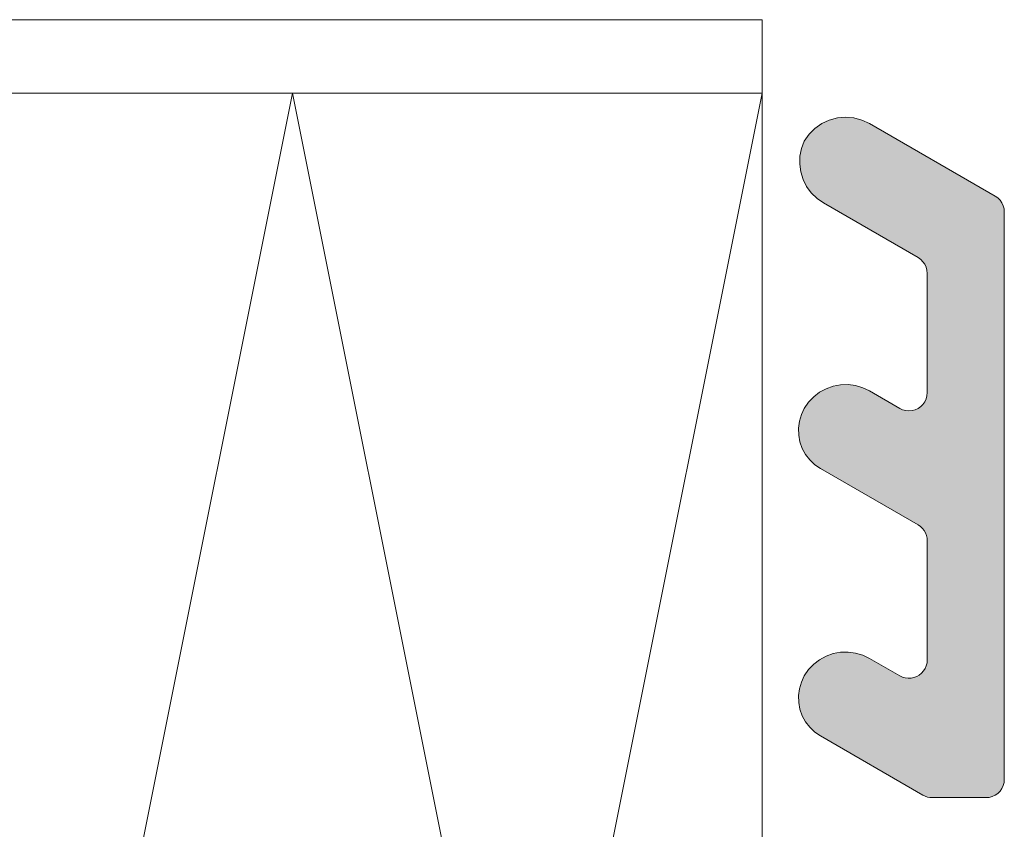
# Model space of a CAD drawing. Header units: metres. Extents: x -3.6 to 84.5, y -11 to 16.8.
# Tile 423 of 656: x 58.2928 to 58.3196, y -0.1671 to -0.145. Entities that reach past the tile are written whole.
import ezdxf

# ---------------------------------------------------------------- set-up
doc = ezdxf.new("R2010")
doc.units = ezdxf.units.M
doc.header["$MEASUREMENT"] = 0
doc.layers.add('301 - Elemente.Linie', color=7, linetype='Continuous')
doc.layers.add('302 - Elemente.Schraffur', color=7, linetype='Continuous')

msp = doc.modelspace()

# ---------------------------------------------------------------- hatches: boundary and pattern name
at = {"layer": '302 - Elemente.Schraffur', "linetype": 'Continuous', "lineweight": 5}
msp.add_hatch(color=7, dxfattribs=at).paths.add_polyline_path([(58.319589, -0.150241), (58.319582, -0.150154), (58.319559, -0.15007), (58.319522, -0.149991), (58.319472, -0.149919), (58.319411, -0.149858), (58.319339, -0.149808), (58.315915, -0.147831), (58.31571, -0.147735), (58.315491, -0.147676), (58.315265, -0.147657), (58.315039, -0.147676), (58.31482, -0.147735), (58.314615, -0.147831), (58.314429, -0.147961), (58.314269, -0.148121), (58.314139, -0.148307), (58.314063, -0.148508), (58.31402, -0.148719), (58.314013, -0.148935), (58.314042, -0.149148), (58.314106, -0.149354), (58.314203, -0.149547), (58.31433, -0.149721), (58.314485, -0.149871), (58.314662, -0.149994), (58.317239, -0.151482), (58.317311, -0.151532), (58.317372, -0.151594), (58.317422, -0.151665), (58.317459, -0.151744), (58.317482, -0.151828), (58.317489, -0.151915), (58.317489, -0.15516), (58.317482, -0.155247), (58.317459, -0.155331), (58.317422, -0.15541), (58.317372, -0.155482), (58.317311, -0.155543), (58.317239, -0.155593), (58.31716, -0.15563), (58.317076, -0.155653), (58.316989, -0.15566), (58.316902, -0.155653), (58.316818, -0.15563), (58.316739, -0.155593), (58.315915, -0.155118), (58.315731, -0.15503), (58.315535, -0.154972), (58.315333, -0.154945), (58.315129, -0.154951), (58.314929, -0.154988), (58.314736, -0.155056), (58.314557, -0.155153), (58.314395, -0.155277), (58.314255, -0.155425), (58.314139, -0.155593), (58.314058, -0.155763), (58.314005, -0.155944), (58.31398, -0.156131), (58.313985, -0.156319), (58.314019, -0.156504), (58.314082, -0.156682), (58.314172, -0.156847), (58.314287, -0.156996), (58.314423, -0.157126), (58.314578, -0.157233), (58.317239, -0.158769), (58.317301, -0.158811), (58.317356, -0.158862), (58.317402, -0.15892), (58.31744, -0.158985), (58.317467, -0.159054), (58.317484, -0.159127), (58.317489, -0.159202), (58.317489, -0.162447), (58.317483, -0.162527), (58.317463, -0.162605), (58.317432, -0.16268), (58.317389, -0.162748), (58.317336, -0.162808), (58.317273, -0.162859), (58.317204, -0.162899), (58.317128, -0.162927), (58.317049, -0.162944), (58.316969, -0.162947), (58.316889, -0.162937), (58.316812, -0.162915), (58.316739, -0.16288), (58.315915, -0.162404), (58.315731, -0.162317), (58.315535, -0.162259), (58.315333, -0.162232), (58.315129, -0.162237), (58.314929, -0.162274), (58.314736, -0.162343), (58.314557, -0.16244), (58.314395, -0.162564), (58.314255, -0.162712), (58.314139, -0.16288), (58.314058, -0.16305), (58.314005, -0.163231), (58.31398, -0.163417), (58.313985, -0.163606), (58.314019, -0.163791), (58.314082, -0.163968), (58.314172, -0.164134), (58.314287, -0.164283), (58.314423, -0.164413), (58.314578, -0.164519), (58.317373, -0.166133), (58.317432, -0.166162), (58.317494, -0.166183), (58.317558, -0.166196), (58.317623, -0.1662), (58.319089, -0.1662), (58.319167, -0.166194), (58.319244, -0.166175), (58.319316, -0.166145), (58.319383, -0.166104), (58.319443, -0.166053), (58.319494, -0.165994), (58.319535, -0.165927), (58.319565, -0.165854), (58.319583, -0.165778), (58.319589, -0.1657)])

# ---------------------------------------------------------------- linework, layer by layer
at = {"layer": '301 - Elemente.Linie', "color": 7, "linetype": 'Continuous', "lineweight": 5}
for p, q in [((58.312989, -0.145), (57.976989, -0.145)), ((58.312989, -0.145), (58.312989, -0.157)), ((58.312989, -0.145), (58.312989, -0.181)), ((58.312989, -0.147), (58.312989, -0.145)), ((57.976989, -0.147), (58.312989, -0.147)), ((58.312989, -0.147), (57.976989, -0.147)), ((58.300189, -0.147), (58.293789, -0.179)), ((58.306589, -0.179), (58.300189, -0.147)), ((58.312989, -0.147), (58.306589, -0.179)), ((58.312989, -0.179), (58.312989, -0.147))]:
    msp.add_line(p, q, dxfattribs=at)
msp.add_lwpolyline([(58.319589, -0.150241), (58.319582, -0.150154), (58.319559, -0.15007), (58.319522, -0.149991), (58.319472, -0.149919), (58.319411, -0.149858), (58.319339, -0.149808), (58.315915, -0.147831), (58.31571, -0.147735), (58.315491, -0.147676), (58.315265, -0.147657), (58.315039, -0.147676), (58.31482, -0.147735), (58.314615, -0.147831), (58.314429, -0.147961), (58.314269, -0.148121), (58.314139, -0.148307), (58.314063, -0.148508), (58.31402, -0.148719), (58.314013, -0.148935), (58.314042, -0.149148), (58.314106, -0.149354), (58.314203, -0.149547), (58.31433, -0.149721), (58.314485, -0.149871), (58.314662, -0.149994), (58.317239, -0.151482), (58.317311, -0.151532), (58.317372, -0.151594), (58.317422, -0.151665), (58.317459, -0.151744), (58.317482, -0.151828), (58.317489, -0.151915), (58.317489, -0.15516), (58.317482, -0.155247), (58.317459, -0.155331), (58.317422, -0.15541), (58.317372, -0.155482), (58.317311, -0.155543), (58.317239, -0.155593), (58.31716, -0.15563), (58.317076, -0.155653), (58.316989, -0.15566), (58.316902, -0.155653), (58.316818, -0.15563), (58.316739, -0.155593), (58.315915, -0.155118), (58.315731, -0.15503), (58.315535, -0.154972), (58.315333, -0.154945), (58.315129, -0.154951), (58.314929, -0.154988), (58.314736, -0.155056), (58.314557, -0.155153), (58.314395, -0.155277), (58.314255, -0.155425), (58.314139, -0.155593), (58.314058, -0.155763), (58.314005, -0.155944), (58.31398, -0.156131), (58.313985, -0.156319), (58.314019, -0.156504), (58.314082, -0.156682), (58.314172, -0.156847), (58.314287, -0.156996), (58.314423, -0.157126), (58.314578, -0.157233), (58.317239, -0.158769), (58.317301, -0.158811), (58.317356, -0.158862), (58.317402, -0.15892), (58.31744, -0.158985), (58.317467, -0.159054), (58.317484, -0.159127), (58.317489, -0.159202), (58.317489, -0.162447), (58.317483, -0.162527), (58.317463, -0.162605), (58.317432, -0.16268), (58.317389, -0.162748), (58.317336, -0.162808), (58.317273, -0.162859), (58.317204, -0.162899), (58.317128, -0.162927), (58.317049, -0.162944), (58.316969, -0.162947), (58.316889, -0.162937), (58.316812, -0.162915), (58.316739, -0.16288), (58.315915, -0.162404), (58.315731, -0.162317), (58.315535, -0.162259), (58.315333, -0.162232), (58.315129, -0.162237), (58.314929, -0.162274), (58.314736, -0.162343), (58.314557, -0.16244), (58.314395, -0.162564), (58.314255, -0.162712), (58.314139, -0.16288), (58.314058, -0.16305), (58.314005, -0.163231), (58.31398, -0.163417), (58.313985, -0.163606), (58.314019, -0.163791), (58.314082, -0.163968), (58.314172, -0.164134), (58.314287, -0.164283), (58.314423, -0.164413), (58.314578, -0.164519), (58.317373, -0.166133), (58.317432, -0.166162), (58.317494, -0.166183), (58.317558, -0.166196), (58.317623, -0.1662), (58.319089, -0.1662), (58.319176, -0.166192), (58.31926, -0.16617), (58.319339, -0.166133), (58.319411, -0.166083), (58.319472, -0.166021), (58.319522, -0.16595), (58.319559, -0.165871), (58.319582, -0.165787), (58.319589, -0.1657)], close=True, dxfattribs=at)

doc.saveas('drawing.dxf')
